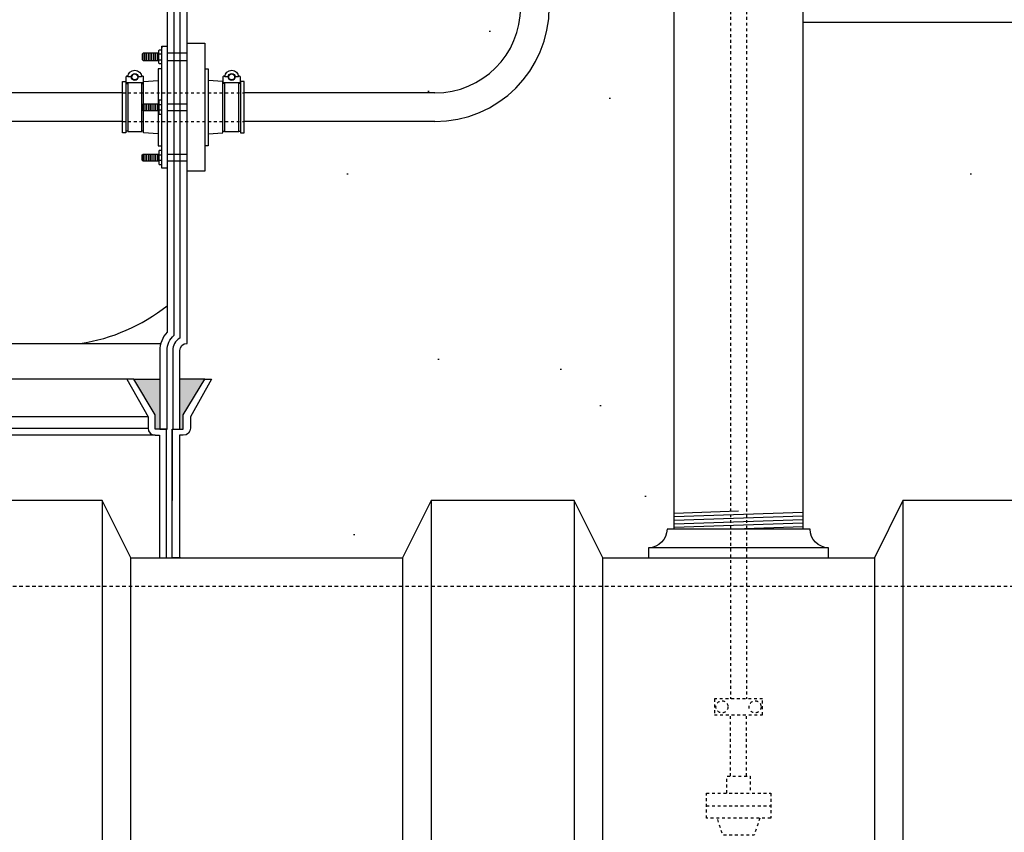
# Model space of a CAD drawing. Extents: x -169 to 6736, y -208 to 3022.
# Tile 543 of 656: x 5979 to 6013, y 906 to 934. Entities that reach past the tile are written whole.
import ezdxf

# ---------------------------------------------------------------- set-up
doc = ezdxf.new("R2010")
doc.units = 0
doc.header["$MEASUREMENT"] = 0
doc.header["$PDSIZE"] = 1
doc.linetypes.add('HIDDEN3', pattern=[0.1875, 0.125, -0.0625])
doc.linetypes.add('HIDDEN5', pattern=[0.05, 0.025, -0.025])
doc.layers.get('DEFPOINTS').update_dxf_attribs({"linetype": 'CONTINUOUS'})
for name, color, linetype in [('BOOT-CONDUIT', 1, 'CONTINUOUS'), ('CONDUIT', 2, 'CONTINUOUS'), ('DIM', 3, 'CONTINUOUS'), ('FRP-COLLAR', 1, 'CONTINUOUS'), ('FRP-SUMP', 2, 'CONTINUOUS'), ('GALV-4-PIPE', 4, 'CONTINUOUS'), ('PEAGRAVEL-HATCH', 3, 'CONTINUOUS'), ('PROBE', 2, 'CONTINUOUS'), ('TANK-BUNG-OPENING-4', 3, 'CONTINUOUS'), ('TANK-UST', 5, 'CONTINUOUS'), ('TANK-UST-RIB', 7, 'CONTINUOUS')]:
    doc.layers.add(name, color=color, linetype=linetype)
doc.styles.add('SIMPLEX', font='simplex')
doc.dimstyles.new('DIM64', dxfattribs={"dimscale": 64, "dimtxt": 0.09375, "dimasz": 0.09375, "dimexe": 0.0625, "dimexo": 0.0625, "dimgap": 0.046875, "dimtad": 1, "dimdec": 4, "dimzin": 3, "dimdsep": 46, "dimlunit": 4, "dimtxsty": 'SIMPLEX', "dimcen": 0, "dimclrd": 256, "dimclre": 256, "dimclrt": 256, "dimadec": 0, "dimazin": 0, "dimtfac": 1, "dimtdec": 4, "dimtmove": 0, "dimatfit": 3, "dimfxl": 1, "dimfrac": 2, "dimtolj": 1, "dimtzin": 0, "dimarcsym": 0})

# ---------------------------------------------------------------- blocks, each defined once
blk = doc.blocks.new('*D61')
at = {"layer": 'DEFPOINTS', "color": 0, "transparency": 16777216}
for p in [(6443.911, 978.296), (5827.154, 978.015), (5827.154, 700.523)]:
    blk.add_point(p, dxfattribs=at)
at = {"layer": 'DIM', "lineweight": -2, "transparency": 16777216}
for p, q in [((6443.911, 974.296), (6443.911, 696.523)), ((5827.154, 974.015), (5827.154, 696.523)), ((6437.911, 700.523), (5833.154, 700.523))]:
    blk.add_line(p, q, dxfattribs=at)
at = {"layer": 'DIM', "transparency": 16777216}
for points in [[(5833.154, 701.523), (5833.154, 699.523), (5827.154, 700.523)], [(6437.911, 701.523), (6437.911, 699.523), (6443.911, 700.523)]]:
    blk.add_solid(points, dxfattribs=at)
at = {"layer": 'DIM', "transparency": 16777216, "insert": (6135.532, 708.095), "char_height": 6, "attachment_point": 5, "style": 'SIMPLEX'}
blk.add_mtext('\\A1;51\'-4 3/4" (F.V. TANK SLAB)', dxfattribs=at)

msp = doc.modelspace()

# ---------------------------------------------------------------- hatches: boundary and pattern name
at = {"layer": 'FRP-SUMP'}
for points in [[(5983.41848, 921.77328), (5982.50424, 921.77328), (5983.25424, 920.52328), (5983.25424, 920.02328), (5983.40424, 920.02328), (5983.41848, 920.02328)], [(5984.98769, 921.77328), (5984.11848, 921.77328), (5984.11848, 920.02328), (5984.23769, 920.02328), (5984.23769, 920.52328)]]:
    msp.add_hatch(color=256, dxfattribs=at).paths.add_polyline_path(points)
at = {"layer": 'PEAGRAVEL-HATCH'}
h = msp.add_hatch(dxfattribs=at)
h.set_pattern_fill('AR-SAND', color=256, scale=7.5, style=0)
h.set_pattern_definition([(37.5, (5993.038, 930.786), (-0.4725, 14.4512), [0, -11.4, 0, -12.75, 0, -12.1875]), (7.5, (5993.038, 930.786), (13.273, 21.166), [0, -6.15, 0, -10.275, 0, -3.9375]), (327.5, (5983.813, 930.786), (23.356, 0.0424), [0, -3.75, 0, -13.5, 0, -17.625]), (317.5, (5983.813, 930.786), (22.546, 6.583), [0, -1.875, 0, -8.85, 0, -10.125])])
h.paths.add_polyline_path([(6001.40422, 973.7036), (5999.53826, 973.7036), (5999.53826, 968.34367), (5999.81606, 968.34367), (5999.81606, 967.96892), (5999.93391, 967.85107), (6000.01248, 967.92964), (6001.03389, 966.90823), (6001.07317, 966.71181), (5999.81606, 965.45469), (5999.81606, 964.56577), (5999.53826, 964.56577), (5999.53826, 938.26656, 0.30472654), (6001.40422, 935.48916)], flags=17)
h.paths.add_polyline_path([(5998.53826, 964.56577), (5998.26045, 964.56577), (5998.26045, 968.34367), (5998.53826, 968.34367), (5998.53826, 973.7036), (5997.03788, 973.7036), (5997.03788, 972.79812), (5997.31569, 972.79812), (5997.31569, 969.02023), (5997.03788, 969.02023), (5997.03788, 934.7862, -0.41421356), (5993.03788, 930.7862), (6001.40422, 930.7862), (6001.40422, 934.43068, -0.33231803), (5998.53826, 938.26656)])
h = msp.add_hatch(dxfattribs=at)
h.set_pattern_fill('AR-SAND', color=256, scale=7.5, style=0)
h.set_pattern_definition([(37.5, (5978.664, 931.786), (-0.4725, 14.451), [0, -11.4, 0, -12.75, 0, -12.1875]), (7.5, (5978.664, 931.786), (13.273, 21.166), [0, -6.15, 0, -10.275, 0, -3.9375]), (327.5, (5969.439, 931.786), (23.356, 0.0424), [0, -3.75, 0, -13.5, 0, -17.625]), (317.5, (5969.439, 931.786), (22.546, 6.583), [0, -1.875, 0, -8.85, 0, -10.125])])
edge = h.paths.add_edge_path()
edge.add_line((5996.03788, 964.50891), (5978.66366, 964.50891))
edge.add_line((5978.66366, 964.50891), (5978.66483, 961.19658))
edge.add_arc((5924.74777, 832.27575), 139.74129, 65.4201994, 67.3044212, ccw=False)
edge.add_arc((5982.41848, 957.71641), 1.7, 0, 74.436861, ccw=False)
edge.add_line((5984.11848, 957.71641), (5984.11848, 945.77096))
edge.add_line((5984.11848, 945.77096), (5985.00193, 945.77096))
edge.add_line((5985.00193, 945.77096), (5985.23846, 945.77096))
edge.add_line((5985.23846, 945.77096), (5984.50193, 944.45572))
edge.add_line((5984.50193, 944.45572), (5984.50193, 944.05737))
edge.add_arc((5984.25193, 944.05737), 0.25, -90, 0, ccw=False)
edge.add_line((5984.25193, 943.80737), (5984.11848, 943.80737))
edge.add_line((5984.11848, 943.80737), (5984.11848, 942.27096))
edge.add_arc((5984.36848, 942.27096), 0.25, 180, 270)
edge.add_line((5984.36848, 942.02096), (5984.36848, 939.0151))
edge.add_line((5984.36848, 939.0151), (5984.98723, 939.0151))
edge.add_line((5984.98723, 939.0151), (5984.98723, 938.11792))
edge.add_line((5984.98723, 938.11792), (5985.11098, 938.11792))
edge.add_line((5985.11098, 938.11792), (5985.11098, 937.70503))
edge.add_line((5985.11098, 937.70503), (5985.68349, 937.665))
edge.add_line((5985.68349, 937.665), (5985.68349, 937.14713))
edge.add_line((5985.68349, 937.14713), (5986.17849, 937.14713))
edge.add_line((5986.17849, 937.14713), (5986.17849, 937.60745))
edge.add_line((5986.17849, 937.60745), (5986.24037, 937.60745))
edge.add_line((5986.24037, 937.60745), (5986.24037, 937.66932))
edge.add_line((5986.24037, 937.66932), (5986.36412, 937.66932))
edge.add_line((5986.36412, 937.66932), (5986.36412, 937.14713))
edge.add_line((5986.36412, 937.14713), (5991.31706, 937.14713))
edge.add_ellipse((5991.31706, 936.95963), major_axis=(0, 0.1875), ratio=0.47920074, start_angle=180, end_angle=360, ccw=False)
edge.add_ellipse((5991.31706, 936.58463), major_axis=(0, -0.1875), ratio=0.47920074, start_angle=0, end_angle=180, ccw=False)
edge.add_line((5991.31706, 936.39713), (5986.36412, 936.39713))
edge.add_line((5986.36412, 936.39713), (5986.36412, 935.87495))
edge.add_line((5986.36412, 935.87495), (5986.17849, 935.87495))
edge.add_line((5986.17849, 935.87495), (5986.17849, 935.92098))
edge.add_line((5986.17849, 935.92098), (5985.62162, 935.92098))
edge.add_line((5985.62162, 935.92098), (5985.62162, 935.87495))
edge.add_line((5985.62162, 935.87495), (5985.11098, 935.83924))
edge.add_line((5985.11098, 935.83924), (5985.11098, 935.42635))
edge.add_line((5985.11098, 935.42635), (5984.98723, 935.42635))
edge.add_line((5984.98723, 935.42635), (5984.98723, 934.52917))
edge.add_line((5984.98723, 934.52917), (5984.36848, 934.52917))
edge.add_line((5984.36848, 934.52917), (5984.36848, 933.52917))
edge.add_line((5984.36848, 933.52917), (5984.98723, 933.52917))
edge.add_line((5984.98723, 933.52917), (5984.98723, 932.63198))
edge.add_line((5984.98723, 932.63198), (5985.11098, 932.63198))
edge.add_line((5985.11098, 932.63198), (5985.11098, 932.21909))
edge.add_line((5985.11098, 932.21909), (5985.68349, 932.17906))
edge.add_line((5985.68349, 932.17906), (5985.68349, 931.7862))
edge.add_line((5985.68349, 931.7862), (5986.17849, 931.7862))
edge.add_line((5986.17849, 931.7862), (5986.17849, 932.12151))
edge.add_line((5986.17849, 932.12151), (5986.24037, 932.12151))
edge.add_line((5986.24037, 932.12151), (5986.24037, 932.18339))
edge.add_line((5986.24037, 932.18339), (5986.36412, 932.18339))
edge.add_line((5986.36412, 932.18339), (5986.36412, 931.7862))
edge.add_line((5986.36412, 931.7862), (5993.03788, 931.7862))
edge.add_arc((5993.03788, 934.7862), 3, 270, 360)
edge.add_line((5996.03788, 934.7862), (5996.03788, 964.50891))
h.paths.add_polyline_path([(5986.16859, 937.83119), (5986.04979, 937.83119, -1), (5985.81219, 937.83119), (5985.69339, 937.83119, -1)], flags=16)
h.paths.add_polyline_path([(5986.03395, 937.83119, -1), (5985.82803, 937.83119, -1)], flags=0)
h.paths.add_polyline_path([(5986.16859, 932.34525), (5986.04979, 932.34525, -1), (5985.81219, 932.34525), (5985.69339, 932.34525, -1)], flags=16)
h.paths.add_polyline_path([(5986.03395, 932.34525, -1), (5985.82803, 932.34525, -1)], flags=0)
h = msp.add_hatch(dxfattribs=at)
h.set_pattern_fill('AR-SAND', color=256, scale=7.5, style=0)
h.set_pattern_definition([(37.5, (6005.904, 915.523), (-0.4725, 14.451), [0, -11.4, 0, -12.75, 0, -12.1875]), (7.5, (6005.904, 915.523), (13.273, 21.166), [0, -6.15, 0, -10.275, 0, -3.9375]), (327.5, (5996.679, 915.523), (23.356, 0.0424), [0, -3.75, 0, -13.5, 0, -17.625]), (317.5, (5996.68, 915.523), (22.546, 6.583), [0, -1.875, 0, -8.85, 0, -10.125])])
h.paths.add_polyline_path([(6026.44358, 932.52282), (6025.82483, 932.52282), (6025.82483, 933.42001), (6025.70108, 933.42001), (6025.70108, 933.8329), (6025.19043, 933.8686), (6025.19043, 933.93048), (6025.12856, 933.93048), (6025.12856, 933.91464), (6024.63356, 933.91464), (6024.57168, 933.93048), (6024.57168, 933.8686), (6024.44793, 933.8686), (6024.44793, 934.26579), (6005.90422, 934.26579), (6005.90422, 916.52404), (6006.15422, 916.52404, 0.41421356), (6006.80342, 915.87484), (6006.80342, 915.52328), (6008.40422, 915.52328), (6009.40422, 917.52328), (6014.40422, 917.52328), (6015.40422, 915.52328), (6026.69358, 915.52328), (6026.69358, 919.80969), (6026.56012, 919.80969, -0.41421356), (6026.31012, 920.05969), (6026.31012, 920.45804), (6025.57359, 921.77328), (6025.81012, 921.77328), (6026.69358, 921.77328), (6026.69358, 922.77328, 0.41421356), (6026.44358, 923.02328)])
h = msp.add_hatch(dxfattribs=at)
h.set_pattern_fill('AR-SAND', color=256, scale=7.5, style=0)
h.set_pattern_definition([(37.5, (5984.104, 915.523), (-0.4725, 14.451), [0, -11.4, 0, -12.75, 0, -12.1875]), (7.5, (5984.104, 915.523), (13.273, 21.166), [0, -6.15, 0, -10.275, 0, -3.9375]), (327.5, (5974.879, 915.523), (23.356, 0.0424), [0, -3.75, 0, -13.5, 0, -17.625]), (317.5, (5974.88, 915.523), (22.546, 6.583), [0, -1.875, 0, -8.85, 0, -10.125])])
h.paths.add_polyline_path([(6001.40422, 930.7862), (5993.03788, 930.7862), (5986.36412, 930.7862), (5986.36412, 930.38901), (5986.24037, 930.38901), (5986.24037, 930.45088), (5986.17849, 930.45088), (5986.17849, 930.43504), (5985.68349, 930.43504), (5985.62162, 930.45088), (5985.62162, 930.38901), (5985.11098, 930.3533), (5985.11098, 929.94042), (5984.98723, 929.94042), (5984.98723, 929.04323), (5984.36848, 929.04323), (5984.36848, 923.02328, 0.41421356), (5984.11848, 922.77328), (5984.11848, 921.77328), (5984.98769, 921.77328), (5985.22421, 921.77328), (5984.48768, 920.45804), (5984.48768, 920.05969, -0.41421356), (5984.23768, 919.80969), (5984.10422, 919.80969), (5984.10422, 915.52328), (5991.90422, 915.52328), (5992.90422, 917.52328), (5997.90422, 917.52328), (5998.90422, 915.52328), (6000.50502, 915.52328), (6000.50502, 915.87484, 0.41421356), (6001.15422, 916.52404), (6001.40422, 916.52404)])

# ---------------------------------------------------------------- linework, layer by layer
at = {"layer": 'BOOT-CONDUIT', "color": 8}
for p, q in [((5982.83054, 932.92402), (5982.83054, 933.17152)), ((5982.89304, 932.92402), (5982.89304, 933.17152)), ((5982.95554, 932.92402), (5982.95554, 933.17152)), ((5983.01804, 932.92402), (5983.01804, 933.17152)), ((5983.08054, 932.92402), (5983.08054, 933.17152)), ((5983.14304, 932.92402), (5983.14304, 933.17152)), ((5983.20554, 932.92402), (5983.20554, 933.17152)), ((5983.26804, 932.92402), (5983.26804, 933.17152)), ((5983.33054, 932.92402), (5983.33054, 933.17152)), ((5982.83054, 931.40995), (5982.83054, 931.16245)), ((5982.89304, 931.40995), (5982.89304, 931.16245)), ((5982.95554, 931.40995), (5982.95554, 931.16245)), ((5983.01804, 931.40995), (5983.01804, 931.16245)), ((5983.08054, 931.40995), (5983.08054, 931.16245)), ((5983.14304, 931.40995), (5983.14304, 931.16245)), ((5983.20554, 931.40995), (5983.20554, 931.16245)), ((5983.26804, 931.40995), (5983.26804, 931.16245)), ((5983.33054, 931.40995), (5983.33054, 931.16245)), ((5982.83054, 929.64837), (5982.83054, 929.40087)), ((5982.89304, 929.64837), (5982.89304, 929.40087)), ((5982.95554, 929.64837), (5982.95554, 929.40087)), ((5983.01804, 929.64837), (5983.01804, 929.40087)), ((5983.08054, 929.64837), (5983.08054, 929.40087)), ((5983.14304, 929.64837), (5983.14304, 929.40087)), ((5983.20554, 929.64837), (5983.20554, 929.40087)), ((5983.26804, 929.64837), (5983.26804, 929.40087)), ((5983.33054, 929.64837), (5983.33054, 929.40087))]:
    msp.add_line(p, q, dxfattribs=at)
at = {"layer": 'BOOT-CONDUIT', "color": 7}
for p, q in [((5983.48553, 933.14727), (5983.3796, 933.14727)), ((5984.36848, 933.17162), (5983.66848, 933.17162)), ((5983.3796, 932.94828), (5983.48553, 932.94828)), ((5983.66848, 932.92412), (5984.36848, 932.92412)), ((5983.3796, 931.38569), (5983.48553, 931.38569)), ((5983.66848, 931.40985), (5984.36848, 931.40985)), ((5983.48553, 931.1867), (5983.3796, 931.1867)), ((5984.36848, 931.16235), (5983.66848, 931.16235)), ((5983.3796, 929.62412), (5983.48553, 929.62412)), ((5983.48553, 929.42513), (5983.3796, 929.42513)), ((5983.66848, 929.64827), (5984.36848, 929.64827)), ((5984.36848, 929.40077), (5983.66848, 929.40077))]:
    msp.add_line(p, q, dxfattribs=at)
at = {"layer": 'BOOT-CONDUIT', "linetype": 'Continuous'}
for p, q in [((5982.23238, 932.12151), (5982.29426, 932.12151)), ((5982.78926, 932.12151), (5982.85113, 932.12151)), ((5985.68349, 932.12151), (5985.62162, 932.12151)), ((5986.24037, 932.12151), (5986.17849, 932.12151)), ((5982.29426, 930.45088), (5982.23238, 930.45088)), ((5982.85113, 930.45088), (5982.78926, 930.45088)), ((5985.62162, 930.45088), (5985.68349, 930.45088)), ((5986.17849, 930.45088), (5986.24037, 930.45088))]:
    msp.add_line(p, q, dxfattribs=at)
for points in [[(5984.36848, 929.04323), (5984.36848, 933.52917), (5984.98723, 933.52917), (5984.98723, 929.04323)], [(5982.23238, 930.38901), (5982.10863, 930.38901), (5982.10863, 932.18339), (5982.23238, 932.18339), (5982.23238, 932.12151), (5982.23238, 930.45088)], [(5986.36412, 930.38901), (5986.36412, 932.18339), (5986.24037, 932.18339), (5986.24037, 932.12151), (5986.24037, 930.45088), (5986.24037, 930.38901)]]:
    msp.add_lwpolyline(points, close=True, dxfattribs=at)
at = {"layer": 'BOOT-CONDUIT', "color": 7}
for points in [[(5983.3796, 933.17152), (5982.83054, 933.17152), (5982.7996, 933.14059), (5982.7996, 932.95496), (5982.80232, 932.95224), (5982.83054, 932.92402), (5983.3796, 932.92402)], [(5983.48553, 932.80028), (5983.39874, 932.80028), (5983.3796, 932.83344), (5983.3796, 933.26211), (5983.39874, 933.29527), (5983.48553, 933.29527)], [(5982.29426, 932.13735), (5982.29426, 930.43504), (5982.78926, 930.43504), (5982.78926, 932.13735)], [(5985.68349, 932.13735), (5985.68349, 930.43504), (5986.17849, 930.43504), (5986.17849, 932.13735)], [(5983.3796, 931.16245), (5982.83054, 931.16245), (5982.7996, 931.19339), (5982.7996, 931.37901), (5982.80232, 931.38173), (5982.83054, 931.40995), (5983.3796, 931.40995)], [(5983.48553, 931.53369), (5983.39874, 931.53369), (5983.3796, 931.50053), (5983.3796, 931.07186), (5983.39874, 931.0387), (5983.48553, 931.0387)], [(5983.48553, 929.77211), (5983.39874, 929.77211), (5983.3796, 929.73896), (5983.3796, 929.31029), (5983.39874, 929.27713), (5983.48553, 929.27713)], [(5983.3796, 929.40087), (5982.83054, 929.40087), (5982.7996, 929.43181), (5982.7996, 929.61743), (5982.80232, 929.62015), (5982.83054, 929.64837), (5983.3796, 929.64837)]]:
    msp.add_lwpolyline(points, dxfattribs=at)
at = {"layer": 'BOOT-CONDUIT'}
msp.add_lwpolyline([(5983.48553, 933.42473), (5983.66848, 933.42473), (5983.66848, 929.14793), (5983.48553, 929.14793), (5983.48553, 933.42473), (5983.48553, 933.36929)], dxfattribs=at)
at = {"layer": 'BOOT-CONDUIT', "color": 7}
for points in [[(5982.42296, 932.34525), (5982.30416, 932.34525, -1), (5982.77936, 932.34525), (5982.66056, 932.34525)], [(5985.81219, 932.34525), (5985.69339, 932.34525, -1), (5986.16859, 932.34525), (5986.04979, 932.34525)], [(5982.77377, 932.3965, 0.35187184), (5982.78827, 932.38485), (5982.80751, 932.38485, -0.41421356), (5982.83876, 932.35302), (5982.83876, 932.1686, -0.41421356), (5982.80693, 932.13735), (5982.27601, 932.13735, -0.41421341), (5982.24476, 932.16918), (5982.24476, 932.3536, -0.41421372), (5982.27659, 932.38485), (5982.29525, 932.38485, 0.35188198), (5982.30975, 932.3965)], [(5986.163, 932.3965, 0.35187184), (5986.1775, 932.38485), (5986.19674, 932.38485, -0.41421356), (5986.22799, 932.35302), (5986.22799, 932.1686, -0.41421356), (5986.19617, 932.13735), (5985.66524, 932.13735, -0.41421341), (5985.63399, 932.16918), (5985.63399, 932.3536, -0.41421372), (5985.66582, 932.38485), (5985.68449, 932.38485, 0.35188198), (5985.69899, 932.3965)]]:
    msp.add_lwpolyline(points, format="xyb", dxfattribs=at)
at = {"layer": 'BOOT-CONDUIT', "linetype": 'Continuous'}
for points in [[(5983.48553, 932.63198), (5983.36178, 932.63198), (5983.36178, 931.40995)], [(5984.98723, 932.63198), (5985.11098, 932.63198), (5985.11098, 929.94042), (5984.98723, 929.94042)], [(5982.85113, 931.40995), (5982.85113, 932.12151), (5982.85113, 932.18339), (5983.36178, 932.21909)], [(5985.11098, 930.3533), (5985.62162, 930.38901), (5985.62162, 932.12151), (5985.62162, 932.18339), (5985.11098, 932.21909)], [(5983.36178, 930.3533), (5982.85113, 930.38901), (5982.85113, 931.16245)], [(5983.36178, 931.16245), (5983.36178, 929.94042), (5983.48553, 929.94042)]]:
    msp.add_lwpolyline(points, dxfattribs=at)
at = {"layer": 'BOOT-CONDUIT', "color": 7}
for centre in [(5982.54176, 932.34525), (5985.93099, 932.34525)]:
    msp.add_circle(centre, 0.1188, dxfattribs=at)
at = {"layer": 'BOOT-CONDUIT', "color": 8}
for centre in [(5982.54176, 932.34525), (5985.93099, 932.34525)]:
    msp.add_circle(centre, 0.10296, dxfattribs=at)
at = {"layer": 'CONDUIT'}
for p, q in [((6005.90422, 934.26579), (6024.44793, 934.26579)), ((5982.10863, 931.7862), (5972.40424, 931.7862)), ((5993.03788, 931.7862), (5986.36412, 931.7862)), ((5982.10863, 930.7862), (5972.40424, 930.7862)), ((5993.03788, 930.7862), (5986.36412, 930.7862))]:
    msp.add_line(p, q, dxfattribs=at)
at = {"layer": 'CONDUIT', "color": 8, "linetype": 'HIDDEN5'}
for p, q in [((5982.10863, 931.7862), (5986.36412, 931.7862)), ((5982.10863, 930.7862), (5986.36412, 930.7862))]:
    msp.add_line(p, q, dxfattribs=at)
at = {"layer": 'CONDUIT'}
for radius in [4, 3]:
    msp.add_arc((5993.03788, 934.7862), radius, 270, 0, dxfattribs=at)
at = {"layer": 'FRP-COLLAR', "color": 7, "linetype": 'Continuous'}
for p, q in [((5982.26769, 921.77328), (5975.84299, 921.77328)), ((5983.00422, 920.45804), (5976.40422, 920.45804)), ((5975.84299, 920.05969), (5983.00422, 920.05969)), ((5983.25422, 919.80969), (5975.84299, 919.80969))]:
    msp.add_line(p, q, dxfattribs=at)
at = {"layer": 'FRP-COLLAR'}
for points in [[(5983.65422, 915.52328), (5983.65422, 920.02328), (5983.40422, 920.02328), (5983.25422, 920.02328), (5983.25422, 920.52328), (5982.50422, 921.77328), (5982.26769, 921.77328), (5983.00422, 920.45804), (5983.00422, 920.05969, 0.41421356), (5983.25422, 919.80969), (5983.40422, 919.80969), (5983.40422, 915.52328)], [(5983.85422, 915.52328), (5983.85422, 920.02328), (5983.85422, 917.52328), (5983.85422, 920.02328), (5983.85422, 917.52328), (5983.85422, 920.02328), (5984.10422, 920.02328), (5984.23768, 920.02328), (5984.23768, 920.52328), (5984.98768, 921.77328), (5985.22421, 921.77328), (5984.48768, 920.45804), (5984.48768, 920.05969, -0.41421356), (5984.23768, 919.80969), (5984.10422, 919.80969), (5984.10422, 915.52328)]]:
    msp.add_lwpolyline(points, format="xyb", close=True, dxfattribs=at)
at = {"layer": 'FRP-SUMP', "color": 7}
msp.add_line((5972.40424, 923.02328), (5983.45196, 923.02328), dxfattribs=at)
at = {"layer": 'FRP-SUMP'}
for p, q in [((5982.50424, 921.77328), (5983.41848, 921.77328)), ((5984.98769, 921.77328), (5984.11848, 921.77328))]:
    msp.add_line(p, q, dxfattribs=at)
msp.add_lwpolyline([(5983.66848, 920.02328), (5983.66848, 922.77328, -0.22167085), (5983.91848, 923.30947), (5983.91848, 941.73477, -0.22167085), (5983.66848, 942.27096), (5983.66848, 944.02096), (5983.41848, 944.02096), (5983.26848, 944.02096), (5983.26848, 944.52096), (5982.51848, 945.77096), (5982.28195, 945.77096), (5983.01848, 944.45572), (5983.01848, 944.05737, 0.41421356), (5983.26848, 943.80737), (5983.41848, 943.80737), (5983.41848, 942.27096, 0.18776323), (5983.66848, 941.6287), (5983.66848, 923.41554, 0.18776323), (5983.41848, 922.77328), (5983.41848, 920.02328), (5983.66848, 920.02328)], format="xyb", close=True, dxfattribs=at)
msp.add_lwpolyline([(5984.11848, 941.83794), (5984.11848, 923.20629, 0.26794919), (5983.86848, 922.77328), (5983.86848, 920.02328), (5984.11848, 920.02328), (5984.11848, 922.77328, -0.41421356), (5984.36848, 923.02328), (5984.36848, 942.02096)], format="xyb", dxfattribs=at)
at = {"layer": 'FRP-SUMP', "color": 7}
msp.add_arc((5979.70119, 929.31878), 6.36447, 278.442948, 308.561095, dxfattribs=at)
at = {"layer": 'GALV-4-PIPE', "color": 7}
for p, q in [((6003.65422, 917.15358), (6001.40422, 917.07779)), ((6005.90422, 917.10429), (6001.40422, 916.95272)), ((6005.90422, 916.97922), (6001.40422, 916.82765)), ((6005.90422, 916.85415), (6001.40422, 916.70258)), ((6005.90422, 916.72908), (6001.40422, 916.57751)), ((6005.90422, 916.60401), (6003.52922, 916.52401))]:
    msp.add_line(p, q, dxfattribs=at)
at = {"layer": 'GALV-4-PIPE'}
msp.add_lwpolyline([(6005.90422, 916.52404), (6005.90422, 916.52404), (6001.40422, 916.52404), (6001.40422, 916.52404), (6001.40422, 974.24328), (6005.90422, 974.24328)], close=True, dxfattribs=at)
at = {"layer": 'PROBE', "color": 1, "linetype": 'HIDDEN5'}
for p, q in [((6003.37297, 907.88686), (6003.37297, 910.02715)), ((6003.93547, 907.88686), (6003.93547, 910.02715)), ((6002.52922, 906.85064), (6004.77922, 906.85064))]:
    msp.add_line(p, q, dxfattribs=at)
at = {"layer": 'PROBE', "color": 1, "linetype": 'HIDDEN5', "flags": 128}
for points in [[(6003.37297, 960.84241), (6003.37297, 955.16662), (6003.37297, 925.50589), (6003.37297, 910.58965)], [(6003.93547, 960.84241), (6003.93547, 955.87944), (6003.93547, 926.21871), (6003.93547, 910.58965)], [(6003.25097, 907.28837), (6003.25097, 907.88686), (6004.05748, 907.88686), (6004.05748, 907.28837)], [(6004.39972, 906.41292), (6004.1985, 905.81443), (6003.10994, 905.81443), (6002.90873, 906.41292)]]:
    msp.add_lwpolyline(points, dxfattribs=at)
at = {"layer": 'PROBE', "color": 1, "linetype": 'HIDDEN5'}
for points in [[(6002.81047, 910.58965), (6002.81047, 910.02715), (6004.49797, 910.02715), (6004.49797, 910.58965)], [(6002.52922, 907.28837), (6004.77922, 907.28837), (6004.77922, 906.41292), (6002.52922, 906.41292)]]:
    msp.add_lwpolyline(points, close=True, dxfattribs=at)
for centre in [(6003.07552, 910.3084), (6004.23293, 910.3084)]:
    msp.add_circle(centre, 0.2105, dxfattribs=at)
at = {"layer": 'TANK-BUNG-OPENING-4', "linetype": 'Continuous'}
msp.add_line((6006.80342, 915.87484), (6000.50502, 915.87484), dxfattribs=at)
msp.add_lwpolyline([(6006.80342, 915.52404), (6006.80342, 915.87484, -0.41421356), (6006.15422, 916.52404), (6001.15422, 916.52404, -0.41421356), (6000.50502, 915.87484), (6000.50502, 915.52404)], format="xyb", dxfattribs=at)
at = {"layer": 'TANK-UST'}
for p, q in [((5982.40422, 915.52328), (5991.90422, 915.52328)), ((5998.90422, 915.52328), (6008.40422, 915.52328))]:
    msp.add_line(p, q, dxfattribs=at)
at = {"layer": 'TANK-UST', "color": 2, "linetype": 'HIDDEN3'}
msp.add_lwpolyline([(6120.17377, 914.52328), (6021.15442, 914.52328), (5925.90422, 914.52328), (5921.39167, 914.52328, 0.9539575), (5921.39167, 794.52328), (5925.90422, 794.52328), (5949.90422, 794.52328), (5951.40422, 795.52328), (5973.40422, 795.52328), (5974.90422, 794.52328), (5999.11263, 794.52328), (6000.61378, 795.52404), (6006.61378, 795.52404), (6008.11378, 794.52404)], format="xyb", dxfattribs=at)
at = {"layer": 'TANK-UST-RIB', "color": 7}
for p, q in [((5981.40422, 917.52328), (5981.40422, 791.52328)), ((5992.90422, 917.52328), (5992.90422, 791.52328)), ((5997.90422, 917.52328), (5997.90422, 791.52328)), ((6009.40422, 917.52328), (6009.40422, 791.52328))]:
    msp.add_line(p, q, dxfattribs=at)
at = {"layer": 'TANK-UST-RIB', "color": 5}
for points in [[(5976.40422, 791.52328), (5981.40422, 791.52328), (5982.40422, 793.52328), (5982.40422, 915.52328), (5981.40422, 917.52328), (5976.40422, 917.52328), (5975.40422, 915.52328), (5975.40422, 793.52328)], [(5992.90422, 791.52328), (5997.90422, 791.52328), (5998.90422, 793.52328), (5998.90422, 915.52328), (5997.90422, 917.52328), (5992.90422, 917.52328), (5991.90422, 915.52328), (5991.90422, 793.52328)], [(6009.40422, 791.52328), (6014.40422, 791.52328), (6015.40422, 793.52328), (6015.40422, 915.52328), (6014.40422, 917.52328), (6009.40422, 917.52328), (6008.40422, 915.52328), (6008.40422, 793.52328)]]:
    msp.add_lwpolyline(points, close=True, dxfattribs=at)

# ---------------------------------------------------------------- dimensions: what is measured, and where the dimension line sits
at = {"layer": 'DIM'}
dim = msp.add_linear_dim(base=(5827.15422, 700.52328), p1=(6443.9106, 978.29596), p2=(5827.15422, 978.01471), angle=180, text='<> (F.V. TANK SLAB)', dimstyle='DIM64', dxfattribs=at)
dim.commit()
dim.dimension.update_dxf_attribs({"geometry": '*D61', "text_midpoint": (6135.53241, 708.09471)})

doc.saveas('drawing.dxf')
